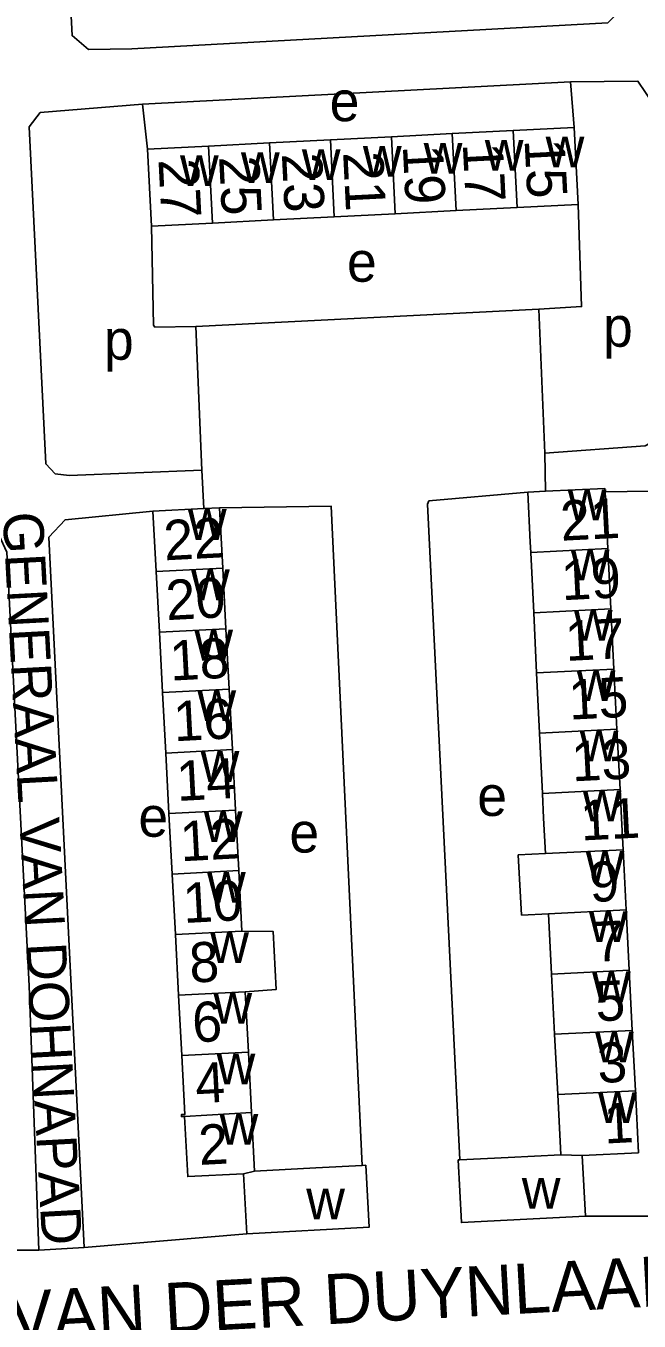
# Model space of a CAD drawing. Extents: x 159294 to 161936, y 384538 to 386517.
# Drawn here: x 161496.1 to 161557.3, y 385449.7 to 385579.2 of the extents above; entities that cross this region are included whole.
import ezdxf

# ---------------------------------------------------------------- set-up
doc = ezdxf.new("R2010")
doc.units = 0
for name, color, linetype in [('BLT_Basislijn', 7, 'Continuous'), ('BLT_Bebouwing', 7, 'Continuous'), ('BLT_Centroide', 7, 'Continuous'), ('BLT_Huisnummer', 7, 'Continuous'), ('BLT_Huisnummer_ tussenligend', 7, 'Continuous'), ('BLT_Onderverdeling_panden', 7, 'Continuous'), ('BLT_Straatnaam', 7, 'Continuous'), ('BLT_Straatnaam_verkleind', 7, 'Continuous')]:
    doc.layers.add(name, color=color, linetype=linetype)

msp = doc.modelspace()

# ---------------------------------------------------------------- linework, layer by layer
at = {"layer": 'BLT_Basislijn'}
for p, q in [((161550.49, 385573.62), (161507.75, 385571.36)), ((161550.49, 385573.62), (161550.87, 385569.04)), ((161507.75, 385571.36), (161508.26, 385566.89)), ((161547.33, 385550.88), (161513.07, 385549.15)), ((161547.33, 385550.88), (161547.94, 385536.48)), ((161513.68, 385534.78), (161513.07, 385549.15)), ((161548.02, 385532.67), (161547.94, 385536.48)), ((161513.87, 385530.94), (161513.68, 385534.78)), ((161551.99, 385460.18), (161564.03, 385460.2)), ((161501.92, 385457.06), (161518.17, 385458.44)), ((161485.59, 385456.85), (161497.41, 385456.79)), ((161497.41, 385456.79), (161501.92, 385457.06))]:
    msp.add_line(p, q, dxfattribs=at)
for points in [[(161555.33, 385598.39), (161556.07, 385582.61), (161555.91, 385581.19), (161554.23, 385579.49), (161506.69, 385576.92), (161502.36, 385576.85), (161500.73, 385578.23), (161499.02, 385611.21), (161499.14, 385613.09), (161500.25, 385614.8), (161547.23, 385617.36), (161552.09, 385617.42), (161553.46, 385616.75), (161554.57, 385614.84), (161555.33, 385598.39)], [(161550.49, 385573.62), (161557.24, 385573.66), (161558.77, 385571.4), (161560.27, 385539.66), (161559.4, 385537.99), (161557.97, 385537.23), (161547.94, 385536.48)], [(161507.75, 385571.36), (161497.55, 385570.54), (161496.43, 385569.11), (161498.1, 385535.4), (161499.05, 385534.4), (161500.42, 385534.24), (161513.68, 385534.78)], [(161547.33, 385550.88), (161551.61, 385551.14), (161551.26, 385561.34)], [(161513.07, 385549.15), (161509, 385549.07), (161508.84, 385549.29), (161508.65, 385559.19)], [(161539.45, 385465.82), (161536.23, 385531.39), (161536.36, 385531.71), (161546.24, 385532.58)], [(161553.95, 385532.61), (161558.35, 385532.69), (161559.09, 385532.43), (161560.68, 385530.62), (161564.03, 385460.2)], [(161508.8, 385530.68), (161500.03, 385529.83), (161498.39, 385528.08), (161501.92, 385457.06)], [(161529.71, 385465.27), (161526.6, 385531.18), (161515.45, 385531.02)], [(161497.41, 385456.79), (161496.45, 385483.23), (161494.21, 385526.59), (161493.41, 385528.24), (161492.55, 385528.97), (161487.6, 385529.58)]]:
    msp.add_lwpolyline(points, dxfattribs=at)
at = {"layer": 'BLT_Bebouwing'}
for p, q in [((161538.7, 385568.43), (161532.61, 385568.12)), ((161544.79, 385568.74), (161538.7, 385568.43)), ((161550.87, 385569.04), (161544.79, 385568.74)), ((161551.26, 385561.34), (161550.87, 385569.04)), ((161514.35, 385567.19), (161508.26, 385566.89)), ((161520.44, 385567.5), (161514.35, 385567.19)), ((161526.52, 385567.81), (161520.44, 385567.5)), ((161532.61, 385568.12), (161526.52, 385567.81)), ((161508.26, 385566.89), (161508.65, 385559.19)), ((161533, 385560.42), (161539.09, 385560.73)), ((161539.09, 385560.73), (161545.18, 385561.04)), ((161545.18, 385561.04), (161551.26, 385561.34)), ((161508.65, 385559.19), (161514.74, 385559.49)), ((161514.74, 385559.49), (161520.83, 385559.8)), ((161520.83, 385559.8), (161526.91, 385560.11)), ((161526.91, 385560.11), (161533, 385560.42)), ((161548.02, 385532.67), (161546.24, 385532.58)), ((161554.24, 385526.94), (161553.95, 385532.61)), ((161513.87, 385530.94), (161508.8, 385530.68)), ((161509.12, 385524.64), (161508.8, 385530.68)), ((161515.45, 385531.02), (161513.87, 385530.94)), ((161515.77, 385524.98), (161515.45, 385531.02)), ((161554.54, 385520.92), (161554.24, 385526.94)), ((161546.53, 385526.56), (161546.83, 385520.53)), ((161509.44, 385518.59), (161509.12, 385524.64)), ((161516.09, 385518.93), (161515.77, 385524.98)), ((161546.83, 385520.53), (161547.12, 385514.51)), ((161554.84, 385514.9), (161554.54, 385520.92)), ((161509.76, 385512.54), (161509.44, 385518.59)), ((161516.41, 385512.89), (161516.09, 385518.93)), ((161547.12, 385514.51), (161547.41, 385508.49)), ((161555.14, 385508.87), (161554.84, 385514.9)), ((161510.08, 385506.49), (161509.76, 385512.54)), ((161516.73, 385506.84), (161516.41, 385512.89)), ((161555.45, 385502.85), (161555.14, 385508.87)), ((161547.41, 385508.49), (161547.7, 385502.47)), ((161510.4, 385500.44), (161510.08, 385506.49)), ((161517.05, 385500.79), (161516.73, 385506.84)), ((161510.72, 385494.39), (161510.4, 385500.44)), ((161517.37, 385494.74), (161517.05, 385500.79)), ((161556.06, 385490.81), (161555.75, 385496.83)), ((161511.04, 385488.35), (161510.72, 385494.39)), ((161517.69, 385488.69), (161517.37, 385494.74)), ((161556.36, 385484.79), (161556.06, 385490.81)), ((161548.31, 385490.42), (161548.62, 385484.4)), ((161511.36, 385482.3), (161511.04, 385488.35)), ((161548.62, 385484.4), (161548.92, 385478.38)), ((161556.67, 385478.77), (161556.36, 385484.79)), ((161511.68, 385476.25), (161511.36, 385482.3)), ((161518.33, 385476.59), (161518.01, 385482.64)), ((161548.92, 385478.38), (161549.23, 385472.36)), ((161556.98, 385472.74), (161556.67, 385478.77)), ((161518.64, 385470.55), (161518.33, 385476.59)), ((161549.23, 385472.36), (161549.54, 385466.34)), ((161518.95, 385464.71), (161518.64, 385470.55)), ((161551.99, 385460.18), (161551.68, 385466.25)), ((161518.17, 385458.44), (161517.85, 385464.44))]:
    msp.add_line(p, q, dxfattribs=at)
for points in [[(161546.24, 385532.58), (161546.48, 385527.59), (161546.53, 385526.56)], [(161553.95, 385532.61), (161553.93, 385532.95), (161548.02, 385532.67)], [(161547.7, 385502.47), (161547.82, 385500), (161548.01, 385496.45)], [(161555.75, 385496.83), (161555.59, 385500), (161555.45, 385502.85)], [(161548.01, 385496.45), (161545.28, 385496.31), (161545.61, 385490.3), (161548.31, 385490.42)], [(161518.01, 385482.64), (161521.12, 385482.87), (161520.82, 385488.64), (161517.69, 385488.69)], [(161511.95, 385470.16), (161511.65, 385470.15), (161511.64, 385470.35), (161511.99, 385470.37), (161511.68, 385476.25)], [(161551.68, 385466.25), (161557.29, 385466.54), (161556.98, 385472.74)], [(161517.85, 385464.44), (161512.27, 385464.15), (161511.95, 385470.16)], [(161549.54, 385466.34), (161544.29, 385466.07), (161539.45, 385465.82)], [(161529.71, 385465.27), (161530.06, 385465.29), (161530.38, 385459.09), (161518.17, 385458.44)], [(161529.71, 385465.27), (161525.06, 385465.03), (161518.95, 385464.71)], [(161539.45, 385465.82), (161539.29, 385465.82), (161539.61, 385459.55), (161551.99, 385460.18)]]:
    msp.add_lwpolyline(points, dxfattribs=at)
at = {"layer": 'BLT_Onderverdeling_panden'}
for p, q in [((161539.09, 385560.73), (161538.7, 385568.43)), ((161545.18, 385561.04), (161544.79, 385568.74)), ((161514.74, 385559.49), (161514.35, 385567.19)), ((161520.83, 385559.8), (161520.44, 385567.5)), ((161526.91, 385560.11), (161526.52, 385567.81)), ((161533, 385560.42), (161532.61, 385568.12)), ((161546.53, 385526.56), (161554.24, 385526.94)), ((161515.77, 385524.98), (161509.12, 385524.64)), ((161546.83, 385520.53), (161554.54, 385520.92)), ((161516.09, 385518.93), (161509.44, 385518.59)), ((161547.12, 385514.51), (161554.84, 385514.9)), ((161516.41, 385512.89), (161509.76, 385512.54)), ((161547.41, 385508.49), (161555.14, 385508.87)), ((161516.73, 385506.84), (161510.08, 385506.49)), ((161547.7, 385502.47), (161555.45, 385502.85)), ((161517.05, 385500.79), (161510.4, 385500.44)), ((161548.01, 385496.45), (161555.75, 385496.83)), ((161517.37, 385494.74), (161510.72, 385494.39)), ((161548.31, 385490.42), (161556.06, 385490.81)), ((161517.69, 385488.69), (161511.04, 385488.35)), ((161548.62, 385484.4), (161556.36, 385484.79)), ((161518.01, 385482.64), (161511.36, 385482.3)), ((161548.92, 385478.38), (161556.67, 385478.77)), ((161518.33, 385476.59), (161511.68, 385476.25)), ((161549.23, 385472.36), (161556.98, 385472.74)), ((161518.64, 385470.55), (161511.95, 385470.16)), ((161549.54, 385466.34), (161551.68, 385466.25)), ((161517.85, 385464.44), (161518.95, 385464.71))]:
    msp.add_line(p, q, dxfattribs=at)

# ---------------------------------------------------------------- texts
at = {"layer": 'BLT_Centroide'}
for s, p in [('e', (161526.45, 385569.67)), ('w', (161529.77, 385564.11)), ('w', (161535.84, 385564.42)), ('w', (161541.94, 385564.73)), ('w', (161548.02, 385565.05)), ('w', (161511.5, 385563.2)), ('w', (161517.59, 385563.48)), ('w', (161523.67, 385563.8)), ('e', (161528.18, 385553.62)), ('p', (161553.75, 385547.12)), ('p', (161503.91, 385545.82)), ('w', (161550.23, 385529.75)), ('w', (161512.29, 385527.81)), ('w', (161550.53, 385523.75)), ('w', (161512.6, 385521.78)), ('w', (161550.84, 385517.72)), ('w', (161512.93, 385515.75)), ('w', (161551.12, 385511.69)), ('w', (161513.24, 385509.69)), ('w', (161551.42, 385505.66)), ('w', (161513.56, 385503.62)), ('e', (161541.19, 385500.21)), ('w', (161551.73, 385499.66)), ('e', (161507.35, 385498.13)), ('w', (161513.88, 385497.59)), ('e', (161522.43, 385496.55)), ('w', (161552.02, 385493.62)), ('w', (161514.2, 385491.53)), ('w', (161552.34, 385487.59)), ('w', (161514.52, 385485.5)), ('w', (161552.65, 385481.59)), ('w', (161514.84, 385479.44)), ('w', (161552.95, 385475.56)), ('w', (161515.16, 385473.38)), ('w', (161553.26, 385469.5)), ('w', (161515.45, 385467.34)), ('w', (161545.64, 385460.94)), ('w', (161524.11, 385459.88))]:
    msp.add_text(s, height=4, dxfattribs=at).set_placement(p)
at = {"layer": 'BLT_Huisnummer'}
for s, rotation, p in [('15', 272.901, (161545.91, 385567.81)), ('27', 272.901, (161509.35, 385565.83)), ('23', 272.901, (161521.67, 385566.41)), ('19', 272.901, (161533.75, 385567.21)), ('21', 2.9179, (161549.58, 385527.72)), ('22', 3.0112, (161509.97, 385525.76)), ('17', 2.9179, (161550.06, 385515.7)), ('18', 3.0112, (161510.57, 385513.73)), ('13', 2.9179, (161550.7, 385503.66)), ('14', 3.0112, (161511.24, 385501.7)), ('9', 2.9179, (161552.48, 385491.59)), ('10', 3.0112, (161511.89, 385489.5)), ('5', 2.9179, (161553.07, 385479.66)), ('6', 3.0112, (161512.82, 385477.56)), ('1', 2.9179, (161553.92, 385467.45)), ('2', 3.0112, (161513.44, 385465.31))]:
    msp.add_text(s, height=4, rotation=rotation, dxfattribs=at).set_placement(p)
at = {"layer": 'BLT_Huisnummer_ tussenligend'}
for s, rotation, p in [('17', 272.901, (161539.74, 385567.42)), ('25', 272.901, (161515.4, 385566.11)), ('21', 272.901, (161527.79, 385566.54)), ('19', 2.9179, (161549.67, 385521.77)), ('20', 3.0112, (161510.18, 385519.78)), ('15', 2.9179, (161550.41, 385509.83)), ('16', 3.0112, (161510.94, 385507.67)), ('11', 2.9179, (161551.58, 385497.75)), ('12', 3.0112, (161511.6, 385495.67)), ('7', 2.9179, (161552.96, 385485.62)), ('8', 3.0112, (161512.53, 385483.53)), ('3', 2.9179, (161553.27, 385473.5)), ('4', 3.0112, (161513.12, 385471.48))]:
    msp.add_text(s, height=4, rotation=rotation, dxfattribs=at).set_placement(p)
at = {"layer": 'BLT_Straatnaam'}
msp.add_text('GENERAAL VAN DER DUYNLAAN', height=5, rotation=3.1353, dxfattribs=at).set_placement((161456.26, 385445.55))
at = {"layer": 'BLT_Straatnaam_verkleind'}
msp.add_text('GENERAAL VAN DOHNAPAD', height=4, rotation=273.0815, dxfattribs=at).set_placement((161493.8, 385530.51))

doc.saveas('drawing.dxf')
